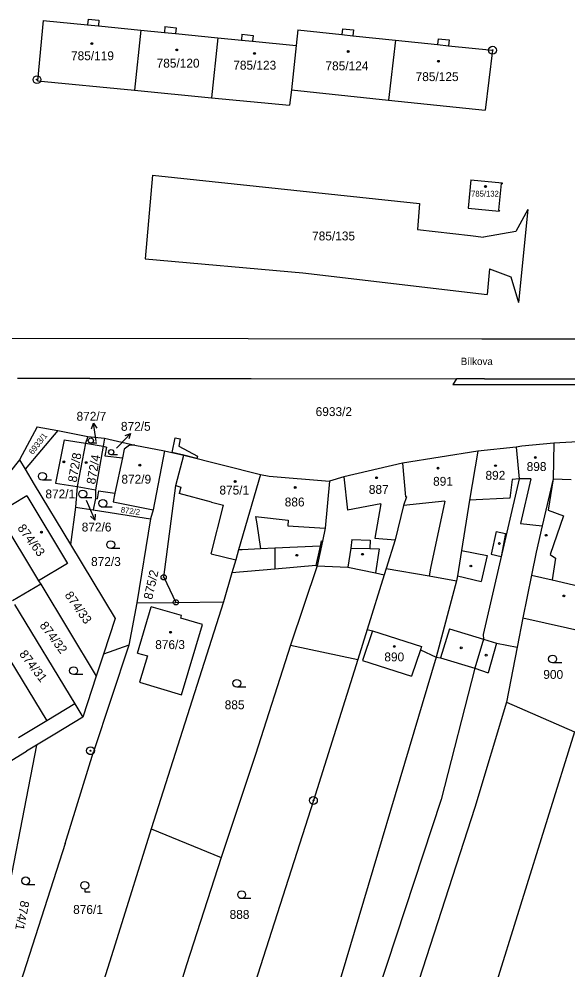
# Model space of a CAD drawing. Extents: x -593183 to -588034, y -1130415 to -1124994.
# Drawn here: x -591603.3 to -591498.3, y -1128945.3 to -1128763.1 of the extents above; entities that cross this region are included whole.
import ezdxf

# ---------------------------------------------------------------- set-up
doc = ezdxf.new("R2010")
doc.units = 0
for name, color, linetype in [('Vrstva 1', 7, 'Continuous'), ('Vrstva 15', 7, 'Continuous'), ('Vrstva 16', 7, 'Continuous'), ('Vrstva 18', 7, 'Continuous'), ('Vrstva 19', 7, 'Continuous'), ('Vrstva 24', 7, 'Continuous'), ('Vrstva 25', 7, 'Continuous'), ('Vrstva 27', 7, 'Continuous'), ('Vrstva 4', 7, 'Continuous')]:
    doc.layers.add(name, color=color, linetype=linetype)

msp = doc.modelspace()

# ---------------------------------------------------------------- linework, layer by layer
at = {"layer": 'Vrstva 1'}
for p, q in [((-591598.7, -1128763.41), (-591599.81, -1128774.97)), ((-591598.7, -1128763.41), (-591590.23, -1128764.25)), ((-591590.12, -1128763.13), (-591590.23, -1128764.25)), ((-591590.12, -1128763.13), (-591588.03, -1128763.33)), ((-591588.03, -1128763.33), (-591588.14, -1128764.46)), ((-591588.14, -1128764.46), (-591580, -1128765.27)), ((-591575.39, -1128764.59), (-591575.51, -1128765.71)), ((-591575.39, -1128764.59), (-591573.26, -1128764.8)), ((-591580, -1128765.27), (-591581.2, -1128776.78)), ((-591580, -1128765.27), (-591575.51, -1128765.71)), ((-591573.26, -1128764.8), (-591573.38, -1128765.93)), ((-591573.38, -1128765.93), (-591565.27, -1128766.73)), ((-591560.65, -1128766.06), (-591560.76, -1128767.18)), ((-591560.65, -1128766.06), (-591558.54, -1128766.27)), ((-591558.54, -1128766.27), (-591558.65, -1128767.39)), ((-591549.98, -1128765.22), (-591550.29, -1128768.22)), ((-591549.98, -1128765.22), (-591541.55, -1128766.1)), ((-591541.43, -1128764.98), (-591541.55, -1128766.1)), ((-591541.43, -1128764.98), (-591539.31, -1128765.21)), ((-591539.31, -1128765.21), (-591539.43, -1128766.33)), ((-591539.43, -1128766.33), (-591531.29, -1128767.18)), ((-591565.27, -1128766.73), (-591566.51, -1128778.2)), ((-591565.27, -1128766.73), (-591560.76, -1128767.18)), ((-591558.65, -1128767.39), (-591550.29, -1128768.22)), ((-591550.29, -1128768.22), (-591551.19, -1128776.72)), ((-591531.29, -1128767.18), (-591532.6, -1128778.66)), ((-591531.29, -1128767.18), (-591523.2, -1128768.03)), ((-591523.09, -1128766.91), (-591523.2, -1128768.03)), ((-591523.09, -1128766.91), (-591520.97, -1128767.13)), ((-591520.97, -1128767.13), (-591521.09, -1128768.25)), ((-591521.09, -1128768.25), (-591512.69, -1128769.11)), ((-591512.69, -1128769.11), (-591514.09, -1128780.6)), ((-591599.81, -1128774.97), (-591581.2, -1128776.78)), ((-591581.2, -1128776.78), (-591566.51, -1128778.2)), ((-591551.19, -1128776.72), (-591551.57, -1128779.65)), ((-591551.19, -1128776.72), (-591532.6, -1128778.66)), ((-591566.51, -1128778.2), (-591551.57, -1128779.65)), ((-591532.6, -1128778.66), (-591514.09, -1128780.6)), ((-591577.77, -1128793.04), (-591579.21, -1128809.08)), ((-591577.77, -1128793.04), (-591526.7, -1128798.47)), ((-591516.85, -1128793.92), (-591517.37, -1128799.38)), ((-591516.85, -1128793.92), (-591510.83, -1128794.48)), ((-591511.07, -1128794.65), (-591511.57, -1128799.77)), ((-591511.07, -1128794.65), (-591510.87, -1128794.67)), ((-591510.83, -1128794.48), (-591510.87, -1128794.67)), ((-591526.7, -1128798.47), (-591527.07, -1128803.44)), ((-591517.37, -1128799.38), (-591511.43, -1128799.95)), ((-591511.57, -1128799.77), (-591511.37, -1128799.79)), ((-591511.37, -1128799.79), (-591511.43, -1128799.95)), ((-591505.91, -1128799.61), (-591508.22, -1128803.86)), ((-591505.91, -1128799.61), (-591507.74, -1128817.45)), ((-591527.07, -1128803.44), (-591516.89, -1128804.62)), ((-591516.89, -1128804.62), (-591514.43, -1128804.89)), ((-591508.22, -1128803.86), (-591514.43, -1128804.89)), ((-591579.21, -1128809.08), (-591549.01, -1128811.78)), ((-591549.01, -1128811.78), (-591513.72, -1128815.89)), ((-591513.3, -1128810.96), (-591513.72, -1128815.89)), ((-591513.3, -1128810.96), (-591509.22, -1128812.49)), ((-591509.22, -1128812.49), (-591507.74, -1128817.45)), ((-591607.53, -1128824.24), (-591559.46, -1128824.31)), ((-591559.46, -1128824.31), (-591514.72, -1128824.37)), ((-591514.72, -1128824.37), (-591494.35, -1128824.38)), ((-591598.79, -1128832.01), (-591603.6, -1128832.01)), ((-591589.75, -1128832.01), (-591598.79, -1128832.01)), ((-591589.75, -1128832.01), (-591558.87, -1128832.02)), ((-591558.87, -1128832.02), (-591519.6, -1128832.03)), ((-591519.6, -1128832.03), (-591520.29, -1128833.11)), ((-591514.24, -1128832.03), (-591519.6, -1128832.03)), ((-591514.24, -1128832.03), (-591442.26, -1128832.1)), ((-591520.29, -1128833.11), (-591432, -1128833.15)), ((-591599.87, -1128841.28), (-591603.25, -1128847.6)), ((-591595.92, -1128841.93), (-591602.17, -1128849.38)), ((-591599.87, -1128841.28), (-591595.92, -1128841.93)), ((-591595.92, -1128841.93), (-591590.17, -1128843.09)), ((-591594.68, -1128843.71), (-591596.33, -1128852.06)), ((-591594.68, -1128843.71), (-591590.59, -1128844.38)), ((-591590.59, -1128844.38), (-591592.19, -1128852.7)), ((-591590.17, -1128843.09), (-591590.59, -1128844.38)), ((-591590.59, -1128844.38), (-591587.2, -1128844.93)), ((-591590.17, -1128843.09), (-591586.94, -1128843.45)), ((-591586.94, -1128843.45), (-591587.2, -1128844.93)), ((-591586.94, -1128843.45), (-591581.18, -1128844.74)), ((-591582.21, -1128844.78), (-591583.19, -1128845.56)), ((-591581.18, -1128844.74), (-591582.21, -1128844.78)), ((-591581.18, -1128844.74), (-591575.48, -1128845.83)), ((-591500.96, -1128844.35), (-591507.08, -1128844.93)), ((-591500.96, -1128844.35), (-591501.07, -1128851.24)), ((-591486.53, -1128843.67), (-591500.96, -1128844.35)), ((-591587.2, -1128844.93), (-591588.72, -1128853.32)), ((-591587.2, -1128844.93), (-591586.58, -1128845.14)), ((-591586.58, -1128845.14), (-591586.88, -1128846.81)), ((-591583.19, -1128845.56), (-591583.54, -1128847.16)), ((-591575.48, -1128845.83), (-591577.66, -1128857.13)), ((-591575.48, -1128845.83), (-591571.81, -1128846.71)), ((-591573.31, -1128852.5), (-591571.81, -1128846.71)), ((-591571.81, -1128846.71), (-591557.12, -1128850.36)), ((-591515.51, -1128845.93), (-591529.95, -1128848.22)), ((-591515.51, -1128845.93), (-591517.1, -1128855.33)), ((-591508.15, -1128845.15), (-591515.51, -1128845.93)), ((-591507.08, -1128844.93), (-591508.15, -1128845.15)), ((-591508.15, -1128845.15), (-591507.61, -1128851.21)), ((-591603.25, -1128847.6), (-591609.14, -1128854.93)), ((-591603.25, -1128847.6), (-591602.17, -1128849.38)), ((-591586.88, -1128846.81), (-591583.54, -1128847.16)), ((-591529.95, -1128848.22), (-591541.13, -1128850.86)), ((-591529.95, -1128848.22), (-591529.33, -1128854.68)), ((-591602.17, -1128849.38), (-591600.41, -1128852.28)), ((-591557.12, -1128850.36), (-591561.31, -1128864.83)), ((-591557.12, -1128850.36), (-591555.43, -1128850.67)), ((-591596.33, -1128852.06), (-591592.19, -1128852.7)), ((-591555.43, -1128850.67), (-591543.9, -1128851.64)), ((-591543.9, -1128851.64), (-591544.73, -1128860.66)), ((-591541.13, -1128850.86), (-591543.9, -1128851.64)), ((-591507.61, -1128851.21), (-591514.46, -1128881.06)), ((-591501.07, -1128851.24), (-591503.19, -1128860.24)), ((-591600.41, -1128852.28), (-591593.5, -1128863.76)), ((-591592.19, -1128852.7), (-591592.5, -1128856.62)), ((-591592.19, -1128852.7), (-591588.72, -1128853.32)), ((-591588.72, -1128853.32), (-591588.7, -1128854.99)), ((-591588.09, -1128853.53), (-591588.36, -1128855.06)), ((-591588.09, -1128853.53), (-591585.02, -1128853.96)), ((-591585.02, -1128853.96), (-591585.32, -1128855.63)), ((-591575.64, -1128870.07), (-591573.31, -1128852.5)), ((-591601.83, -1128854.45), (-591607.4, -1128857.8)), ((-591601.83, -1128854.45), (-591594.03, -1128867.4)), ((-591588.7, -1128854.99), (-591589.12, -1128857.15)), ((-591588.7, -1128854.99), (-591588.36, -1128855.06)), ((-591585.32, -1128855.63), (-591577.66, -1128857.13)), ((-591529.18, -1128854.68), (-591529.72, -1128856.33)), ((-591529.18, -1128854.68), (-591529.33, -1128854.68)), ((-591517.1, -1128855.33), (-591518.64, -1128864.91)), ((-591592.5, -1128856.62), (-591593.5, -1128863.76)), ((-591592.5, -1128856.62), (-591589.12, -1128857.15)), ((-591589.12, -1128857.15), (-591578.19, -1128858.88)), ((-591577.66, -1128857.13), (-591578.19, -1128858.88)), ((-591529.72, -1128856.33), (-591531.31, -1128862.91)), ((-591607.04, -1128858.41), (-591599.58, -1128870.75)), ((-591578.19, -1128858.88), (-591580.8, -1128874.95)), ((-591544.73, -1128860.66), (-591545.22, -1128863.16)), ((-591503.19, -1128860.24), (-591504.37, -1128865.23)), ((-591531.31, -1128862.91), (-591533.04, -1128868.42)), ((-591593.5, -1128863.76), (-591584.94, -1128877.99)), ((-591561.31, -1128864.83), (-591561.85, -1128866.7)), ((-591545.22, -1128863.16), (-591546.24, -1128867.89)), ((-591518.64, -1128864.91), (-591519.43, -1128869.8)), ((-591561.85, -1128866.7), (-591562.58, -1128869.23)), ((-591504.37, -1128865.23), (-591505.25, -1128869.64)), ((-591594.03, -1128867.4), (-591599.58, -1128870.75)), ((-591554.36, -1128868.51), (-591562.58, -1128869.23)), ((-591546.5, -1128867.83), (-591554.36, -1128868.51)), ((-591546.24, -1128867.89), (-591551.38, -1128883.07)), ((-591546.5, -1128867.83), (-591546.24, -1128867.89)), ((-591533.04, -1128868.42), (-591533.41, -1128869.61)), ((-591533.04, -1128868.42), (-591524.84, -1128869.78)), ((-591575.64, -1128870.07), (-591573.3, -1128874.87)), ((-591562.58, -1128869.23), (-591564.19, -1128874.77)), ((-591533.41, -1128869.61), (-591536.7, -1128880.08)), ((-591524.84, -1128869.78), (-591519.58, -1128870.73)), ((-591519.43, -1128869.8), (-591519.58, -1128870.73)), ((-591505.25, -1128869.64), (-591506.9, -1128877.83)), ((-591599.18, -1128871.39), (-591604.6, -1128874.58)), ((-591599.58, -1128870.75), (-591599.18, -1128871.39)), ((-591599.18, -1128871.39), (-591588.54, -1128889.02)), ((-591519.58, -1128870.73), (-591523.49, -1128885.39)), ((-591604.19, -1128875.27), (-591592.65, -1128894.32)), ((-591580.8, -1128874.95), (-591582.32, -1128883.05)), ((-591580.8, -1128874.95), (-591573.3, -1128874.87)), ((-591580.63, -1128884.62), (-591578.01, -1128875.71)), ((-591572.22, -1128877.41), (-591578.01, -1128875.71)), ((-591573.3, -1128874.87), (-591564.19, -1128874.77)), ((-591564.19, -1128874.77), (-591571.6, -1128898.01)), ((-591572.37, -1128877.9), (-591572.22, -1128877.41)), ((-591609.58, -1128878.51), (-591598.03, -1128897.58)), ((-591584.94, -1128877.99), (-591587.16, -1128884.79)), ((-591568.23, -1128879.12), (-591572.37, -1128877.9)), ((-591572.23, -1128892.62), (-591568.23, -1128879.12)), ((-591506.9, -1128877.83), (-591507.98, -1128883.48)), ((-591506.9, -1128877.83), (-591492.86, -1128880.96)), ((-591536.7, -1128880.08), (-591538.5, -1128885.81)), ((-591535.64, -1128880.36), (-591537.57, -1128886.01)), ((-591536.7, -1128880.08), (-591535.64, -1128880.36)), ((-591514.46, -1128881.06), (-591514.41, -1128881.94)), ((-591582.32, -1128883.05), (-591589.08, -1128903.51)), ((-591582.32, -1128883.05), (-591587.16, -1128884.79)), ((-591551.38, -1128883.07), (-591558.05, -1128904.02)), ((-591551.38, -1128883.07), (-591538.5, -1128885.81)), ((-591514.41, -1128881.94), (-591516.07, -1128887.48)), ((-591511.94, -1128882.7), (-591513.54, -1128888.35)), ((-591511.94, -1128882.7), (-591507.98, -1128883.48)), ((-591587.16, -1128884.79), (-591588.54, -1128889.02)), ((-591580.63, -1128884.62), (-591578.77, -1128885.14)), ((-591526.49, -1128883.99), (-591528.19, -1128889.01)), ((-591526.49, -1128883.99), (-591523.49, -1128885.39)), ((-591507.98, -1128883.48), (-591509.99, -1128893.99)), ((-591578.77, -1128885.14), (-591580.26, -1128890.19)), ((-591538.5, -1128885.81), (-591546.98, -1128912.82)), ((-591523.49, -1128885.39), (-591543.55, -1128952.72)), ((-591537.57, -1128886.01), (-591528.19, -1128889.01)), ((-591523.49, -1128885.39), (-591522.64, -1128885.53)), ((-591522.64, -1128885.53), (-591516.07, -1128887.48)), ((-591516.07, -1128887.48), (-591522.54, -1128912.61)), ((-591516.07, -1128887.48), (-591513.54, -1128888.35)), ((-591588.54, -1128889.02), (-591591.1, -1128896.88)), ((-591580.26, -1128890.19), (-591572.23, -1128892.62)), ((-591509.99, -1128893.99), (-591516.06, -1128914.18)), ((-591509.99, -1128893.99), (-591497.02, -1128899.65)), ((-591592.65, -1128894.32), (-591598.03, -1128897.58)), ((-591592.65, -1128894.32), (-591591.1, -1128896.88)), ((-591598.03, -1128897.58), (-591603.41, -1128900.84)), ((-591591.1, -1128896.88), (-591596.48, -1128900.13)), ((-591571.6, -1128898.01), (-591578.05, -1128918.24)), ((-591596.48, -1128900.13), (-591600, -1128902.26)), ((-591497.02, -1128899.65), (-591516.24, -1128961.44)), ((-591600, -1128902.26), (-591612.14, -1128964.81)), ((-591600, -1128902.26), (-591601.87, -1128903.38)), ((-591607.25, -1128906.64), (-591601.87, -1128903.38)), ((-591594.53, -1128921.08), (-591589.08, -1128903.51)), ((-591558.05, -1128904.02), (-591564.64, -1128923.72)), ((-591546.98, -1128912.82), (-591558.2, -1128947.87)), ((-591522.54, -1128912.61), (-591536.53, -1128955.17)), ((-591516.06, -1128914.18), (-591553.82, -1129030.37)), ((-591578.05, -1128918.24), (-591584.62, -1128939.31)), ((-591578.05, -1128918.24), (-591564.64, -1128923.72)), ((-591594.53, -1128921.08), (-591608.27, -1128963.85)), ((-591564.64, -1128923.72), (-591571.27, -1128944.33)), ((-591584.62, -1128939.31), (-591603, -1128998.09)), ((-591571.27, -1128944.33), (-591580.11, -1128972.47))]:
    msp.add_line(p, q, dxfattribs=at)
at = {"layer": 'Vrstva 16'}
for p, q in [((-591588.58, -1128844.04), (-591588.65, -1128843.55)), ((-591584.68, -1128845.36), (-591584.04, -1128844.69)), ((-591590.47, -1128855.28), (-591590.01, -1128856.34))]:
    msp.add_line(p, q, dxfattribs=at)
at = {"layer": 'Vrstva 24'}
for centre, radius in [((-591512.69, -1128769.11), 0.75), ((-591512.69, -1128769.11), 0.0903), ((-591599.9, -1128774.74), 0.75), ((-591599.9, -1128774.74), 0.0903), ((-591575.64, -1128870.07), 0.5), ((-591575.64, -1128870.07), 0.0327), ((-591573.3, -1128874.87), 0.5), ((-591573.3, -1128874.87), 0.0327), ((-591589.64, -1128903.3), 0.75), ((-591589.64, -1128903.3), 0.0903), ((-591546.98, -1128912.82), 0.75), ((-591546.98, -1128912.82), 0.0903)]:
    msp.add_circle(centre, radius, dxfattribs=at)
at = {"layer": 'Vrstva 25'}
for p, q in [((-591588.65, -1128843.55), (-591589.08, -1128840.58)), ((-591584.04, -1128844.69), (-591581.98, -1128842.51)), ((-591588.41, -1128844.38), (-591589.58, -1128844.38)), ((-591584.51, -1128846.6), (-591585.68, -1128846.6)), ((-591597.1, -1128851.48), (-591598.85, -1128851.48)), ((-591589.38, -1128854.88), (-591591.13, -1128854.88)), ((-591590.01, -1128856.34), (-591588.83, -1128859.1)), ((-591585.53, -1128856.67), (-591587.28, -1128856.67)), ((-591584.02, -1128864.58), (-591585.77, -1128864.58)), ((-591499.45, -1128886.48), (-591501.2, -1128886.48)), ((-591591.14, -1128888.71), (-591592.89, -1128888.71)), ((-591559.9, -1128891.13), (-591561.65, -1128891.13)), ((-591600.31, -1128928.97), (-591602.06, -1128928.97)), ((-591590.75, -1128929.84), (-591590.75, -1128930.34)), ((-591590.75, -1128930.34), (-591589.73, -1128930.34)), ((-591558.97, -1128931.63), (-591560.72, -1128931.63))]:
    msp.add_line(p, q, dxfattribs=at)
for points in [[(-591589.43, -1128841.64), (-591589.08, -1128840.58), (-591588.44, -1128841.5)], [(-591583.03, -1128842.89), (-591581.98, -1128842.51), (-591582.3, -1128843.58)], [(-591588.76, -1128857.98), (-591588.83, -1128859.1), (-591589.68, -1128858.38)]]:
    msp.add_lwpolyline(points, dxfattribs=at)
for centre, radius in [((-591589.38, -1128767.84), 0.175), ((-591589.38, -1128767.84), 0.15), ((-591573.15, -1128769.06), 0.175), ((-591573.15, -1128769.06), 0.15), ((-591558.25, -1128769.71), 0.175), ((-591558.25, -1128769.71), 0.15), ((-591540.31, -1128769.35), 0.175), ((-591540.31, -1128769.35), 0.15), ((-591523.06, -1128771.22), 0.175), ((-591523.06, -1128771.22), 0.15), ((-591514.04, -1128795.22), 0.175), ((-591514.04, -1128795.22), 0.15), ((-591589.58, -1128843.88), 0.503), ((-591585.68, -1128846.1), 0.503), ((-591594.73, -1128847.97), 0.175), ((-591594.73, -1128847.97), 0.15), ((-591590.48, -1128848.1), 0.175), ((-591590.48, -1128848.1), 0.15), ((-591580.21, -1128848.58), 0.175), ((-591580.21, -1128848.58), 0.15), ((-591512.12, -1128848.69), 0.175), ((-591512.12, -1128848.69), 0.15), ((-591504.5, -1128847.12), 0.175), ((-591504.5, -1128847.12), 0.15), ((-591598.85, -1128850.73), 0.75), ((-591523.13, -1128849.18), 0.175), ((-591523.13, -1128849.18), 0.15), ((-591561.96, -1128851.72), 0.175), ((-591561.96, -1128851.72), 0.15), ((-591534.88, -1128851), 0.175), ((-591534.88, -1128851), 0.15), ((-591591.13, -1128854.13), 0.75), ((-591550.45, -1128852.86), 0.175), ((-591550.45, -1128852.86), 0.15), ((-591587.28, -1128855.92), 0.75), ((-591599.05, -1128861.44), 0.175), ((-591599.05, -1128861.44), 0.15), ((-591585.77, -1128863.83), 0.75), ((-591502.43, -1128862.02), 0.175), ((-591511.39, -1128863.59), 0.175), ((-591550.15, -1128865.86), 0.175), ((-591537.57, -1128865.66), 0.175), ((-591516.83, -1128867.91), 0.175), ((-591499.02, -1128873.65), 0.175), ((-591574.31, -1128880.61), 0.175), ((-591574.31, -1128880.61), 0.15), ((-591531.49, -1128883.31), 0.175), ((-591531.49, -1128883.31), 0.15), ((-591518.68, -1128883.6), 0.175), ((-591513.91, -1128885), 0.175), ((-591501.2, -1128885.73), 0.75), ((-591592.89, -1128887.96), 0.75), ((-591561.65, -1128890.38), 0.75), ((-591602.06, -1128928.22), 0.75), ((-591590.75, -1128929.09), 0.75), ((-591560.72, -1128930.88), 0.75)]:
    msp.add_circle(centre, radius, dxfattribs=at)
at = {"layer": 'Vrstva 27'}
for p, q in [((-591574, -1128846.19), (-591573.45, -1128843.38)), ((-591573.45, -1128843.38), (-591572.47, -1128843.57)), ((-591572.47, -1128843.57), (-591572.73, -1128844.94)), ((-591571.81, -1128846.71), (-591574, -1128846.19)), ((-591572.73, -1128844.94), (-591569.17, -1128846.87)), ((-591569.29, -1128847.34), (-591571.81, -1128846.71)), ((-591569.17, -1128846.87), (-591569.29, -1128847.34))]:
    msp.add_line(p, q, dxfattribs=at)
at = {"layer": 'Vrstva 4'}
for p, q in [((-591590.23, -1128764.25), (-591588.14, -1128764.46)), ((-591575.51, -1128765.71), (-591573.38, -1128765.93)), ((-591541.55, -1128766.1), (-591539.43, -1128766.33)), ((-591560.76, -1128767.18), (-591558.65, -1128767.39)), ((-591523.2, -1128768.03), (-591521.09, -1128768.25)), ((-591583.54, -1128847.16), (-591585.02, -1128853.96)), ((-591541.13, -1128850.86), (-591540.45, -1128857.23)), ((-591508.92, -1128851.36), (-591509.4, -1128854.9)), ((-591507.61, -1128851.21), (-591508.92, -1128851.36)), ((-591505.34, -1128851.18), (-591507.61, -1128851.21)), ((-591505.34, -1128851.18), (-591507.36, -1128859.78)), ((-591501.07, -1128851.24), (-591502.04, -1128857.23)), ((-591501.07, -1128851.24), (-591497.63, -1128851.37)), ((-591573.31, -1128852.5), (-591572.35, -1128852.81)), ((-591572.35, -1128852.81), (-591572.65, -1128854.05)), ((-591566.5, -1128855.71), (-591572.65, -1128854.05)), ((-591566.5, -1128855.71), (-591564.17, -1128856.28)), ((-591521.82, -1128855.48), (-591529.72, -1128856.33)), ((-591521.82, -1128855.48), (-591524.54, -1128868.34)), ((-591509.4, -1128854.9), (-591517.1, -1128855.33)), ((-591566.53, -1128865.6), (-591564.17, -1128856.28)), ((-591534.08, -1128856.03), (-591540.45, -1128857.23)), ((-591534.08, -1128856.03), (-591535.23, -1128862.6)), ((-591502.04, -1128857.23), (-591499.09, -1128858.3)), ((-591558.08, -1128858.43), (-591551.84, -1128859.16)), ((-591558.08, -1128858.43), (-591557.84, -1128859.81)), ((-591551.84, -1128859.16), (-591551.9, -1128860.23)), ((-591499.09, -1128858.3), (-591501.67, -1128865.72)), ((-591557.84, -1128859.81), (-591557.12, -1128864.63)), ((-591551.9, -1128860.23), (-591544.73, -1128860.66)), ((-591512.02, -1128861.29), (-591512.96, -1128865.64)), ((-591512.02, -1128861.29), (-591510.19, -1128861.71)), ((-591507.36, -1128859.78), (-591503.19, -1128860.24)), ((-591545.48, -1128863.1), (-591545.69, -1128864.08)), ((-591545.48, -1128863.1), (-591545.22, -1128863.16)), ((-591539.61, -1128862.86), (-591539.84, -1128864.49)), ((-591539.61, -1128862.86), (-591536.13, -1128862.96)), ((-591536.13, -1128862.96), (-591536.16, -1128864.56)), ((-591535.23, -1128862.6), (-591531.31, -1128862.91)), ((-591510.19, -1128861.71), (-591511.07, -1128866.08)), ((-591560.62, -1128864.8), (-591561.31, -1128864.83)), ((-591557.12, -1128864.63), (-591560.62, -1128864.8)), ((-591554.39, -1128864.5), (-591557.12, -1128864.63)), ((-591545.69, -1128864.08), (-591554.39, -1128864.5)), ((-591554.39, -1128864.5), (-591554.36, -1128868.51)), ((-591545.69, -1128864.08), (-591546.5, -1128867.83)), ((-591539.84, -1128864.49), (-591540.36, -1128868.12)), ((-591539.84, -1128864.49), (-591536.16, -1128864.56)), ((-591536.16, -1128864.56), (-591534.38, -1128864.59)), ((-591534.38, -1128864.59), (-591535.07, -1128869.25)), ((-591518.64, -1128864.91), (-591513.74, -1128865.91)), ((-591566.53, -1128865.6), (-591561.85, -1128866.7)), ((-591513.74, -1128865.91), (-591514.84, -1128870.85)), ((-591512.96, -1128865.64), (-591511.07, -1128866.08)), ((-591501.67, -1128865.72), (-591500.65, -1128866.44)), ((-591500.65, -1128866.44), (-591501.27, -1128870.57)), ((-591546.24, -1128867.89), (-591540.36, -1128868.12)), ((-591540.36, -1128868.12), (-591535.07, -1128869.25)), ((-591524.54, -1128868.34), (-591524.84, -1128869.78)), ((-591535.07, -1128869.25), (-591533.41, -1128869.61)), ((-591519.43, -1128869.8), (-591514.84, -1128870.85)), ((-591505.25, -1128869.64), (-591501.27, -1128870.57)), ((-591501.27, -1128870.57), (-591496.12, -1128871.78)), ((-591535.64, -1128880.36), (-591526.27, -1128883.33)), ((-591520.92, -1128879.92), (-591522.64, -1128885.53)), ((-591520.92, -1128879.92), (-591514.41, -1128881.94)), ((-591514.41, -1128881.94), (-591511.94, -1128882.7)), ((-591526.27, -1128883.33), (-591526.49, -1128883.99))]:
    msp.add_line(p, q, dxfattribs=at)

# ---------------------------------------------------------------- texts
at = {"layer": 'Vrstva 15'}
msp.add_text('Bílkova', height=1.4, dxfattribs=at).set_placement((-591518.78, -1128829.41))
at = {"layer": 'Vrstva 16'}
for s, p in [('872/7', (-591592.32, -1128840.08)), ('872/5', (-591583.82, -1128842.01)), ('872/6', (-591591.33, -1128861.3))]:
    msp.add_text(s, height=1.7, dxfattribs=at).set_placement(p)
at = {"layer": 'Vrstva 18'}
for s, height, p in [('785/135', 1.7, (-591547.23, -1128805.54)), ('6933/2', 1.7, (-591546.55, -1128839.19)), ('872/7', 0.01, (-591588.58, -1128844.04)), ('872/5', 0.01, (-591584.68, -1128845.36)), ('872/1', 1.7, (-591598.28, -1128854.96)), ('872/6', 0.01, (-591590.47, -1128855.28)), ('872/3', 1.7, (-591589.54, -1128867.91)), ('900', 1.7, (-591502.97, -1128889.53)), ('885', 1.7, (-591563.96, -1128895.35)), ('876/1', 1.7, (-591592.97, -1128934.56)), ('888', 1.7, (-591563.02, -1128935.51))]:
    msp.add_text(s, height=height, dxfattribs=at).set_placement(p)
for s, height, rotation, p in [('6933/1', 1.14, 52.2926, (-591600.69, -1128846.66)), ('872/2', 1.1, 351.7102, (-591583.91, -1128857.64)), ('875/2', 1.7, 77.4772, (-591577.85, -1128874.44)), ('874/33', 1.7, 305.1479, (-591594.67, -1128873.5)), ('874/32', 1.7, 306.7259, (-591599.47, -1128879.32)), ('874/31', 1.7, 307.3357, (-591603.38, -1128884.81)), ('874/1', 1.7, 259.0163, (-591603, -1128931.91))]:
    msp.add_text(s, height=height, rotation=rotation, dxfattribs=at).set_placement(p)
at = {"layer": 'Vrstva 19'}
for s, height, p in [('785/119', 1.7, (-591593.38, -1128771.02)), ('785/120', 1.7, (-591576.99, -1128772.44)), ('785/123', 1.7, (-591562.32, -1128772.83)), ('785/124', 1.7, (-591544.67, -1128772.96)), ('785/125', 1.7, (-591527.41, -1128775.02)), ('785/132', 1.1, (-591516.8, -1128797.14)), ('898', 1.7, (-591506.16, -1128849.71)), ('872/9', 1.7, (-591583.73, -1128852.13)), ('892', 1.7, (-591514.04, -1128851.39)), ('891', 1.7, (-591524.07, -1128852.54)), ('875/1', 1.7, (-591564.97, -1128854.22)), ('887', 1.7, (-591536.37, -1128854.09)), ('886', 1.7, (-591552.47, -1128856.5)), ('876/3', 1.7, (-591577.26, -1128883.82)), ('890', 1.7, (-591533.4, -1128886.18))]:
    msp.add_text(s, height=height, dxfattribs=at).set_placement(p)
for s, rotation, p in [('872/8', 80.3589, (-591592.32, -1128851.98)), ('872/4', 79.916, (-591588.77, -1128852.35)), ('874/63', 306.4274, (-591603.72, -1128860.67))]:
    msp.add_text(s, height=1.7, rotation=rotation, dxfattribs=at).set_placement(p)

doc.saveas('drawing.dxf')
